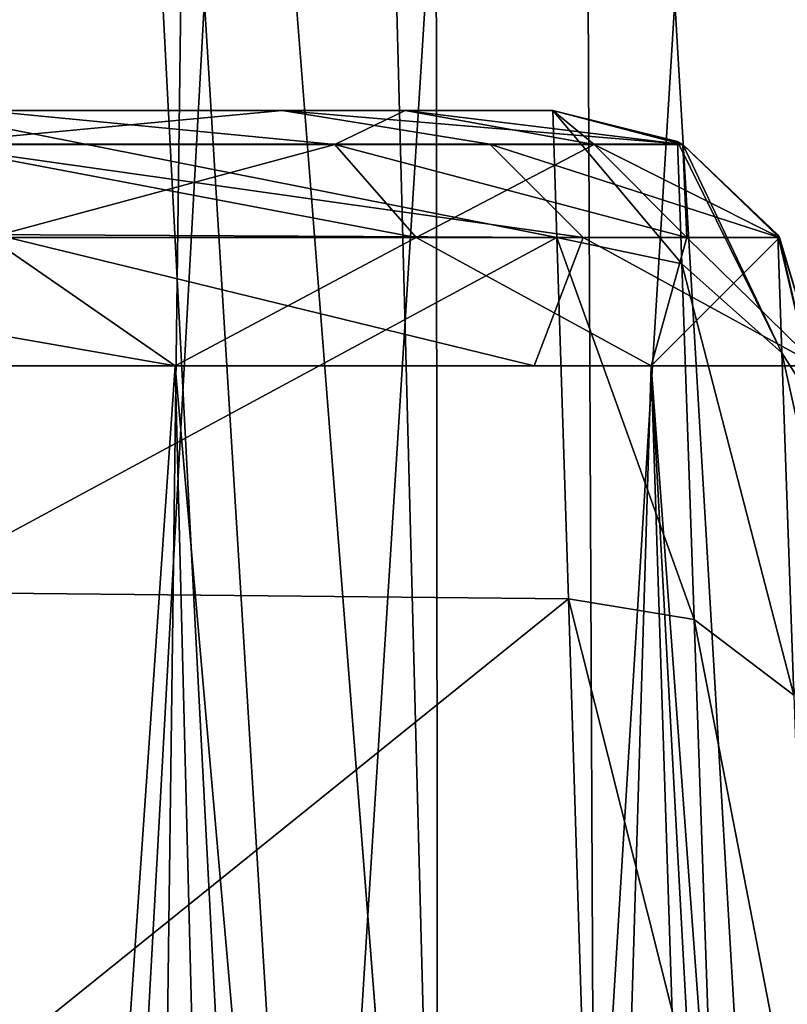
# Model space of a CAD drawing. Header units: millimetres. Extents: x -75 to 75, y -23 to 43.
# Tile 263 of 268: x 64.158 to 65.026, y 11.488 to 12.603. Entities that reach past the tile are written whole.
import ezdxf

# ---------------------------------------------------------------- set-up
doc = ezdxf.new("R2010")
doc.units = ezdxf.units.MM
doc.header["$LTSCALE"] = 81.481481
for name, color, linetype in [('11', 7, 'CONTINUOUS'), ('12', 7, 'CONTINUOUS'), ('189', 7, 'CONTINUOUS'), ('20', 7, 'CONTINUOUS'), ('223', 7, 'CONTINUOUS'), ('225', 7, 'CONTINUOUS'), ('226', 7, 'CONTINUOUS'), ('228', 7, 'CONTINUOUS'), ('466', 7, 'CONTINUOUS'), ('467', 7, 'CONTINUOUS'), ('468', 7, 'CONTINUOUS'), ('470', 7, 'CONTINUOUS'), ('471', 7, 'CONTINUOUS'), ('472', 7, 'CONTINUOUS'), ('474', 7, 'CONTINUOUS'), ('475', 7, 'CONTINUOUS'), ('485', 7, 'CONTINUOUS'), ('494', 7, 'CONTINUOUS'), ('75', 7, 'CONTINUOUS'), ('93', 7, 'CONTINUOUS'), ('94', 7, 'CONTINUOUS'), ('96', 7, 'CONTINUOUS')]:
    doc.layers.add(name, color=color, linetype=linetype)

msp = doc.modelspace()

# ---------------------------------------------------------------- linework, layer by layer
at = {"layer": '11', "color": 251, "linetype": 'Continuous', "true_color": 0x565d62}
for points in [[(62.0774, 0, 104.1145), (65.4589, 0, 102.9313), (62.5617, 37, 104.5989), (62.0774, 0, 104.1145)], [(65.4589, 0, 102.9313), (65.9433, 37, 103.4156), (62.5617, 37, 104.5989), (65.4589, 0, 102.9313)]]:
    msp.add_3dface(points, dxfattribs=at)
at = {"layer": '12', "color": 251, "linetype": 'Continuous', "true_color": 0x565d62}
for points in [[(62.0774, 0, -104.1145), (62.5617, 37, -104.5989), (65.9433, 37, -103.4156), (62.0774, 0, -104.1145)], [(65.4589, 0, -102.9313), (62.0774, 0, -104.1145), (65.9433, 37, -103.4156), (65.4589, 0, -102.9313)]]:
    msp.add_3dface(points, dxfattribs=at)
at = {"layer": '189', "color": 251, "linetype": 'Continuous', "true_color": 0x464b4f}
for points in [[(62.9811, 12.5, 91.7557), (64.4547, 12.5, 90.4347), (63.7678, 12.5, 90.2115), (62.9811, 12.5, 91.7557)], [(63.5653, 12.5, 92.1801), (64.4547, 12.5, 90.4347), (62.9811, 12.5, 91.7557), (63.5653, 12.5, 92.1801)], [(64.1156, 12.5, 43.8687), (64.5938, 12.5, 43.1194), (63.0902, 12.5, 43.733), (64.1156, 12.5, 43.8687)], [(63.0902, 12.5, 43.733), (64.5938, 12.5, 43.1194), (63.5908, 12.5, 43.3726), (63.0902, 12.5, 43.733)], [(63.0902, 12.5, -70.267), (64.5938, 12.5, -70.8806), (63.5908, 12.5, -70.6274), (63.0902, 12.5, -70.267)], [(64.1156, 12.5, -70.1313), (64.5938, 12.5, -70.8806), (63.0902, 12.5, -70.267), (64.1156, 12.5, -70.1313)], [(63.9228, 12.5, 71.1476), (64.5938, 12.5, 70.8806), (63.5908, 12.5, 70.6274), (63.9228, 12.5, 71.1476)], [(64.5938, 12.5, 70.8806), (64.1156, 12.5, 70.1313), (63.5908, 12.5, 70.6274), (64.5938, 12.5, 70.8806)], [(63.9228, 12.5, -42.8524), (64.5938, 12.5, -43.1194), (63.5908, 12.5, -43.3726), (63.9228, 12.5, -42.8524)], [(64.5938, 12.5, -43.1194), (64.1156, 12.5, -43.8687), (63.5908, 12.5, -43.3726), (64.5938, 12.5, -43.1194)], [(63.5908, 12.5, 43.3726), (64.5938, 12.5, 43.1194), (63.9228, 12.5, 42.8524), (63.5908, 12.5, 43.3726)], [(63.5908, 12.5, -70.6274), (64.5938, 12.5, -70.8806), (63.9228, 12.5, -71.1476), (63.5908, 12.5, -70.6274)], [(63.7678, 12.5, 90.2115), (64.7611, 12.5, 88.5), (64.0389, 12.5, 88.5), (63.7678, 12.5, 90.2115)], [(64.4547, 12.5, 90.4347), (64.7611, 12.5, 88.5), (63.7678, 12.5, 90.2115), (64.4547, 12.5, 90.4347)], [(64.0389, 12.5, 71.7535), (64.5938, 12.5, 70.8806), (63.9228, 12.5, 71.1476), (64.0389, 12.5, 71.7535)], [(64.7611, 12.5, -71.7535), (64.0389, 12.5, -71.7535), (63.9228, 12.5, -71.1476), (64.7611, 12.5, -71.7535)], [(63.9228, 12.5, 42.8524), (64.7611, 12.5, 42.2465), (64.0389, 12.5, 42.2465), (63.9228, 12.5, 42.8524)], [(64.5938, 12.5, 43.1194), (64.7611, 12.5, 42.2465), (63.9228, 12.5, 42.8524), (64.5938, 12.5, 43.1194)], [(64.0389, 12.5, -42.2465), (64.5938, 12.5, -43.1194), (63.9228, 12.5, -42.8524), (64.0389, 12.5, -42.2465)], [(64.5938, 12.5, -70.8806), (64.7611, 12.5, -71.7535), (63.9228, 12.5, -71.1476), (64.5938, 12.5, -70.8806)], [(64.7611, 12.5, 88.5), (64.7611, 12.5, 71.7535), (64.0389, 12.5, 88.5), (64.7611, 12.5, 88.5)], [(64.7611, 12.5, 71.7535), (64.5938, 12.5, 70.8806), (64.0389, 12.5, 71.7535), (64.7611, 12.5, 71.7535)], [(64.0389, 12.5, 88.5), (64.7611, 12.5, 71.7535), (64.0389, 12.5, 71.7535), (64.0389, 12.5, 88.5)], [(64.7611, 12.5, -85.2537), (64.0389, 12.5, -71.7535), (64.7611, 12.5, -71.7535), (64.7611, 12.5, -85.2537)], [(64.0389, 12.5, -85.2537), (64.0389, 12.5, -71.7535), (64.7611, 12.5, -85.2537), (64.0389, 12.5, -85.2537)], [(64.0389, 12.5, 42.2465), (64.7611, 12.5, -42.2465), (64.0389, 12.5, -42.2465), (64.0389, 12.5, 42.2465)], [(64.7611, 12.5, 42.2465), (64.7611, 12.5, -42.2465), (64.0389, 12.5, 42.2465), (64.7611, 12.5, 42.2465)], [(64.7611, 12.5, -42.2465), (64.5938, 12.5, -43.1194), (64.0389, 12.5, -42.2465), (64.7611, 12.5, -42.2465)]]:
    msp.add_3dface(points, dxfattribs=at)
at = {"layer": '20', "color": 251, "linetype": 'Continuous', "true_color": 0x565d62}
for points in [[(62.6139, 7.0818, 95.5327), (64.5975, 32.5, 94.5975), (64.268, 7.0882, 94.2618), (62.6139, 7.0818, 95.5327)], [(62.9409, 32.5, 95.8687), (64.5975, 32.5, 94.5975), (62.6139, 7.0818, 95.5327), (62.9409, 32.5, 95.8687)], [(64.5975, 32.5, 94.5975), (65.8687, 32.5, 92.9409), (64.268, 7.0882, 94.2618), (64.5975, 32.5, 94.5975)], [(64.268, 7.0882, 94.2618), (65.8687, 32.5, 92.9409), (65.537, 7.0818, 92.6064), (64.268, 7.0882, 94.2618)]]:
    msp.add_3dface(points, dxfattribs=at)
at = {"layer": '223', "color": 251, "linetype": 'Continuous', "true_color": 0x464b4f}
for points in [[(64.3335, 12.2105, 69.9253), (63.6634, 2.5, 69.0324), (63.5206, 12.2105, 69.34), (64.3335, 12.2105, 69.9253)], [(64.5799, 2.5, 69.6923), (63.6634, 2.5, 69.0324), (64.3335, 12.2105, 69.9253), (64.5799, 2.5, 69.6923)], [(64.8724, 12.2105, 70.7697), (64.5799, 2.5, 69.6923), (64.3335, 12.2105, 69.9253), (64.8724, 12.2105, 70.7697)], [(65.1874, 2.5, 70.6443), (64.5799, 2.5, 69.6923), (64.8724, 12.2105, 70.7697), (65.1874, 2.5, 70.6443)], [(65.0609, 12.2105, 71.7535), (65.1874, 2.5, 70.6443), (64.8724, 12.2105, 70.7697), (65.0609, 12.2105, 71.7535)]]:
    msp.add_3dface(points, dxfattribs=at)
at = {"layer": '225', "color": 251, "linetype": 'Continuous', "true_color": 0x464b4f}
for points in [[(63.6634, 2.5, 44.9676), (64.5799, 2.5, 44.3077), (63.5206, 12.2105, 44.66), (63.6634, 2.5, 44.9676)], [(63.5206, 12.2105, 44.66), (64.5799, 2.5, 44.3077), (64.3335, 12.2105, 44.0747), (63.5206, 12.2105, 44.66)], [(64.5799, 2.5, 44.3077), (65.1874, 2.5, 43.3557), (64.3335, 12.2105, 44.0747), (64.5799, 2.5, 44.3077)], [(64.3335, 12.2105, 44.0747), (65.1874, 2.5, 43.3557), (64.8724, 12.2105, 43.2303), (64.3335, 12.2105, 44.0747)], [(65.0609, 12.2105, 42.2465), (64.8724, 12.2105, 43.2303), (65.2303, 7.3595, 42.2465), (65.0609, 12.2105, 42.2465)], [(65.1874, 2.5, 43.3557), (65.4, 2.5, 42.2465), (64.8724, 12.2105, 43.2303), (65.1874, 2.5, 43.3557)], [(64.8724, 12.2105, 43.2303), (65.4, 2.5, 42.2465), (65.2303, 7.3595, 42.2465), (64.8724, 12.2105, 43.2303)]]:
    msp.add_3dface(points, dxfattribs=at)
at = {"layer": '226', "color": 251, "linetype": 'Continuous', "true_color": 0x464b4f}
for points in [[(64.3335, 12.2105, -44.0747), (63.6634, 2.5, -44.9676), (63.5206, 12.2105, -44.66), (64.3335, 12.2105, -44.0747)], [(64.5799, 2.5, -44.3077), (63.6634, 2.5, -44.9676), (64.3335, 12.2105, -44.0747), (64.5799, 2.5, -44.3077)], [(64.8724, 12.2105, -43.2303), (64.5799, 2.5, -44.3077), (64.3335, 12.2105, -44.0747), (64.8724, 12.2105, -43.2303)], [(65.1874, 2.5, -43.3557), (64.5799, 2.5, -44.3077), (64.8724, 12.2105, -43.2303), (65.1874, 2.5, -43.3557)], [(65.0609, 12.2105, -42.2465), (65.1874, 2.5, -43.3557), (64.8724, 12.2105, -43.2303), (65.0609, 12.2105, -42.2465)]]:
    msp.add_3dface(points, dxfattribs=at)
at = {"layer": '228', "color": 251, "linetype": 'Continuous', "true_color": 0x464b4f}
for points in [[(63.5206, 12.2105, -69.34), (64.5799, 2.5, -69.6923), (64.3335, 12.2105, -69.9253), (63.5206, 12.2105, -69.34)], [(63.6634, 2.5, -69.0324), (64.5799, 2.5, -69.6923), (63.5206, 12.2105, -69.34), (63.6634, 2.5, -69.0324)], [(64.3335, 12.2105, -69.9253), (65.1874, 2.5, -70.6443), (64.8724, 12.2105, -70.7697), (64.3335, 12.2105, -69.9253)], [(64.5799, 2.5, -69.6923), (65.1874, 2.5, -70.6443), (64.3335, 12.2105, -69.9253), (64.5799, 2.5, -69.6923)], [(65.1874, 2.5, -70.6443), (65.4, 2.5, -71.7535), (64.8724, 12.2105, -70.7697), (65.1874, 2.5, -70.6443)], [(65.0609, 12.2105, -71.7535), (64.8724, 12.2105, -70.7697), (65.2303, 7.3595, -71.7535), (65.0609, 12.2105, -71.7535)], [(64.8724, 12.2105, -70.7697), (65.4, 2.5, -71.7535), (65.2303, 7.3595, -71.7535), (64.8724, 12.2105, -70.7697)]]:
    msp.add_3dface(points, dxfattribs=at)
at = {"layer": '466', "color": 251, "linetype": 'Continuous', "true_color": 0x464b4f}
for points in [[(64.4547, 12.5, 90.4347), (63.5653, 12.5, 92.1801), (64.0494, 12.4616, 91.704), (64.4547, 12.5, 90.4347)], [(64.4547, 12.5, 90.4347), (64.0494, 12.4616, 91.704), (64.6896, 12.4616, 90.1585), (64.4547, 12.5, 90.4347)], [(64.4547, 12.5, 90.4347), (64.6896, 12.4616, 90.1585), (64.9079, 12.4616, 88.5), (64.4547, 12.5, 90.4347)], [(64.7611, 12.5, 88.5), (64.4547, 12.5, 90.4347), (64.9079, 12.4616, 88.5), (64.7611, 12.5, 88.5)], [(64.1442, 12.356, 91.7587), (64.7953, 12.356, 90.1868), (64.0494, 12.4616, 91.704), (64.1442, 12.356, 91.7587)], [(64.0494, 12.4616, 91.704), (64.7953, 12.356, 90.1868), (64.6896, 12.4616, 90.1585), (64.0494, 12.4616, 91.704)], [(64.7953, 12.356, 90.1868), (65.0173, 12.356, 88.5), (64.6896, 12.4616, 90.1585), (64.7953, 12.356, 90.1868)], [(64.6896, 12.4616, 90.1585), (65.0173, 12.356, 88.5), (64.9079, 12.4616, 88.5), (64.6896, 12.4616, 90.1585)], [(63.8079, 12.2105, 92.3564), (64.7398, 12.2105, 90.5274), (64.1442, 12.356, 91.7587), (63.8079, 12.2105, 92.3564)], [(64.1442, 12.356, 91.7587), (64.7398, 12.2105, 90.5274), (64.7953, 12.356, 90.1868), (64.1442, 12.356, 91.7587)], [(64.7398, 12.2105, 90.5274), (65.0609, 12.2105, 88.5), (64.7953, 12.356, 90.1868), (64.7398, 12.2105, 90.5274)], [(64.7953, 12.356, 90.1868), (65.0609, 12.2105, 88.5), (65.0173, 12.356, 88.5), (64.7953, 12.356, 90.1868)]]:
    msp.add_3dface(points, dxfattribs=at)
at = {"layer": '467', "color": 251, "linetype": 'Continuous', "true_color": 0x464b4f}
for points in [[(64.7611, 12.5, 71.7535), (64.9079, 12.4616, 88.5), (64.9081, 12.4615, 71.7535), (64.7611, 12.5, 71.7535)], [(64.7611, 12.5, 71.7535), (64.7611, 12.5, 88.5), (64.9079, 12.4616, 88.5), (64.7611, 12.5, 71.7535)], [(64.9079, 12.4616, 88.5), (65.0173, 12.356, 88.5), (64.9081, 12.4615, 71.7535), (64.9079, 12.4616, 88.5)], [(64.9081, 12.4615, 71.7535), (65.0173, 12.356, 88.5), (65.0174, 12.3559, 71.7535), (64.9081, 12.4615, 71.7535)], [(65.0173, 12.356, 88.5), (65.0609, 12.2105, 88.5), (65.0174, 12.3559, 71.7535), (65.0173, 12.356, 88.5)], [(65.0609, 12.2105, 88.5), (65.0609, 12.2105, 71.7535), (65.0174, 12.3559, 71.7535), (65.0609, 12.2105, 88.5)]]:
    msp.add_3dface(points, dxfattribs=at)
at = {"layer": '468', "color": 251, "linetype": 'Continuous', "true_color": 0x464b4f}
for points in [[(64.1156, 12.5, 70.1313), (64.5142, 12.4615, 70.4041), (64.0513, 12.4615, 69.8658), (64.1156, 12.5, 70.1313)], [(64.1156, 12.5, 70.1313), (64.5938, 12.5, 70.8806), (64.5142, 12.4615, 70.4041), (64.1156, 12.5, 70.1313)], [(64.5938, 12.5, 70.8806), (64.8076, 12.4615, 71.0506), (64.5142, 12.4615, 70.4041), (64.5938, 12.5, 70.8806)], [(64.5938, 12.5, 70.8806), (64.7611, 12.5, 71.7535), (64.8076, 12.4615, 71.0506), (64.5938, 12.5, 70.8806)], [(64.7611, 12.5, 71.7535), (64.9081, 12.4615, 71.7535), (64.8076, 12.4615, 71.0506), (64.7611, 12.5, 71.7535)], [(64.5142, 12.4615, 70.4041), (64.1233, 12.3559, 69.7834), (64.0513, 12.4615, 69.8658), (64.5142, 12.4615, 70.4041)], [(64.6063, 12.3559, 70.3453), (64.1233, 12.3559, 69.7834), (64.5142, 12.4615, 70.4041), (64.6063, 12.3559, 70.3453)], [(64.8076, 12.4615, 71.0506), (64.6063, 12.3559, 70.3453), (64.5142, 12.4615, 70.4041), (64.8076, 12.4615, 71.0506)], [(64.9125, 12.3559, 71.02), (64.6063, 12.3559, 70.3453), (64.8076, 12.4615, 71.0506), (64.9125, 12.3559, 71.02)], [(64.9081, 12.4615, 71.7535), (64.9125, 12.3559, 71.02), (64.8076, 12.4615, 71.0506), (64.9081, 12.4615, 71.7535)], [(64.9081, 12.4615, 71.7535), (65.0174, 12.3559, 71.7535), (64.9125, 12.3559, 71.02), (64.9081, 12.4615, 71.7535)], [(64.3335, 12.2105, 69.9253), (63.5206, 12.2105, 69.34), (64.1233, 12.3559, 69.7834), (64.3335, 12.2105, 69.9253)], [(64.6063, 12.3559, 70.3453), (64.3335, 12.2105, 69.9253), (64.1233, 12.3559, 69.7834), (64.6063, 12.3559, 70.3453)], [(64.8724, 12.2105, 70.7697), (64.3335, 12.2105, 69.9253), (64.6063, 12.3559, 70.3453), (64.8724, 12.2105, 70.7697)], [(64.9125, 12.3559, 71.02), (64.8724, 12.2105, 70.7697), (64.6063, 12.3559, 70.3453), (64.9125, 12.3559, 71.02)], [(65.0174, 12.3559, 71.7535), (64.8724, 12.2105, 70.7697), (64.9125, 12.3559, 71.02), (65.0174, 12.3559, 71.7535)], [(65.0609, 12.2105, 71.7535), (64.8724, 12.2105, 70.7697), (65.0174, 12.3559, 71.7535), (65.0609, 12.2105, 71.7535)]]:
    msp.add_3dface(points, dxfattribs=at)
at = {"layer": '470', "color": 251, "linetype": 'Continuous', "true_color": 0x464b4f}
for points in [[(64.1156, 12.5, 43.8687), (64.0513, 12.4615, 44.1342), (64.5142, 12.4615, 43.5959), (64.1156, 12.5, 43.8687)], [(64.5938, 12.5, 43.1194), (64.1156, 12.5, 43.8687), (64.5142, 12.4615, 43.5959), (64.5938, 12.5, 43.1194)], [(64.5938, 12.5, 43.1194), (64.5142, 12.4615, 43.5959), (64.8076, 12.4615, 42.9494), (64.5938, 12.5, 43.1194)], [(64.7611, 12.5, 42.2465), (64.5938, 12.5, 43.1194), (64.9081, 12.4615, 42.2465), (64.7611, 12.5, 42.2465)], [(64.5938, 12.5, 43.1194), (64.8076, 12.4615, 42.9494), (64.9081, 12.4615, 42.2465), (64.5938, 12.5, 43.1194)], [(64.1233, 12.3559, 44.2166), (64.6063, 12.3559, 43.6547), (64.0513, 12.4615, 44.1342), (64.1233, 12.3559, 44.2166)], [(64.0513, 12.4615, 44.1342), (64.6063, 12.3559, 43.6547), (64.5142, 12.4615, 43.5959), (64.0513, 12.4615, 44.1342)], [(64.6063, 12.3559, 43.6547), (64.9125, 12.3559, 42.98), (64.5142, 12.4615, 43.5959), (64.6063, 12.3559, 43.6547)], [(64.5142, 12.4615, 43.5959), (64.9125, 12.3559, 42.98), (64.8076, 12.4615, 42.9494), (64.5142, 12.4615, 43.5959)], [(64.9125, 12.3559, 42.98), (65.0174, 12.3559, 42.2465), (64.8076, 12.4615, 42.9494), (64.9125, 12.3559, 42.98)], [(64.8076, 12.4615, 42.9494), (65.0174, 12.3559, 42.2465), (64.9081, 12.4615, 42.2465), (64.8076, 12.4615, 42.9494)], [(63.5022, 12.3559, 44.6205), (64.3335, 12.2105, 44.0747), (64.1233, 12.3559, 44.2166), (63.5022, 12.3559, 44.6205)], [(63.5206, 12.2105, 44.66), (64.3335, 12.2105, 44.0747), (63.5022, 12.3559, 44.6205), (63.5206, 12.2105, 44.66)], [(64.1233, 12.3559, 44.2166), (64.3335, 12.2105, 44.0747), (64.6063, 12.3559, 43.6547), (64.1233, 12.3559, 44.2166)], [(64.3335, 12.2105, 44.0747), (64.8724, 12.2105, 43.2303), (64.6063, 12.3559, 43.6547), (64.3335, 12.2105, 44.0747)], [(64.6063, 12.3559, 43.6547), (64.8724, 12.2105, 43.2303), (64.9125, 12.3559, 42.98), (64.6063, 12.3559, 43.6547)], [(64.8724, 12.2105, 43.2303), (65.0609, 12.2105, 42.2465), (64.9125, 12.3559, 42.98), (64.8724, 12.2105, 43.2303)], [(64.9125, 12.3559, 42.98), (65.0609, 12.2105, 42.2465), (65.0174, 12.3559, 42.2465), (64.9125, 12.3559, 42.98)]]:
    msp.add_3dface(points, dxfattribs=at)
at = {"layer": '471', "color": 251, "linetype": 'Continuous', "true_color": 0x464b4f}
for points in [[(64.7611, 12.5, -42.2465), (64.9081, 12.4615, 42.2465), (64.9081, 12.4615, -42.2465), (64.7611, 12.5, -42.2465)], [(64.7611, 12.5, -42.2465), (64.7611, 12.5, 42.2465), (64.9081, 12.4615, 42.2465), (64.7611, 12.5, -42.2465)], [(64.9081, 12.4615, 42.2465), (65.0174, 12.3559, 42.2465), (64.9081, 12.4615, -42.2465), (64.9081, 12.4615, 42.2465)], [(64.9081, 12.4615, -42.2465), (65.0174, 12.3559, 42.2465), (65.0174, 12.3559, -42.2465), (64.9081, 12.4615, -42.2465)], [(65.0174, 12.3559, 42.2465), (65.0609, 12.2105, 42.2465), (65.0174, 12.3559, -42.2465), (65.0174, 12.3559, 42.2465)], [(65.0609, 12.2105, 42.2465), (65.0609, 12.2105, -42.2465), (65.0174, 12.3559, -42.2465), (65.0609, 12.2105, 42.2465)]]:
    msp.add_3dface(points, dxfattribs=at)
at = {"layer": '472', "color": 251, "linetype": 'Continuous', "true_color": 0x464b4f}
for points in [[(64.1156, 12.5, -43.8687), (64.5142, 12.4615, -43.5959), (64.0513, 12.4615, -44.1342), (64.1156, 12.5, -43.8687)], [(64.1156, 12.5, -43.8687), (64.5938, 12.5, -43.1194), (64.5142, 12.4615, -43.5959), (64.1156, 12.5, -43.8687)], [(64.5938, 12.5, -43.1194), (64.8076, 12.4615, -42.9494), (64.5142, 12.4615, -43.5959), (64.5938, 12.5, -43.1194)], [(64.5938, 12.5, -43.1194), (64.7611, 12.5, -42.2465), (64.8076, 12.4615, -42.9494), (64.5938, 12.5, -43.1194)], [(64.7611, 12.5, -42.2465), (64.9081, 12.4615, -42.2465), (64.8076, 12.4615, -42.9494), (64.7611, 12.5, -42.2465)], [(64.5142, 12.4615, -43.5959), (64.1233, 12.3559, -44.2166), (64.0513, 12.4615, -44.1342), (64.5142, 12.4615, -43.5959)], [(64.6063, 12.3559, -43.6547), (64.1233, 12.3559, -44.2166), (64.5142, 12.4615, -43.5959), (64.6063, 12.3559, -43.6547)], [(64.8076, 12.4615, -42.9494), (64.6063, 12.3559, -43.6547), (64.5142, 12.4615, -43.5959), (64.8076, 12.4615, -42.9494)], [(64.9125, 12.3559, -42.98), (64.6063, 12.3559, -43.6547), (64.8076, 12.4615, -42.9494), (64.9125, 12.3559, -42.98)], [(64.9081, 12.4615, -42.2465), (64.9125, 12.3559, -42.98), (64.8076, 12.4615, -42.9494), (64.9081, 12.4615, -42.2465)], [(64.9081, 12.4615, -42.2465), (65.0174, 12.3559, -42.2465), (64.9125, 12.3559, -42.98), (64.9081, 12.4615, -42.2465)], [(64.3335, 12.2105, -44.0747), (63.5206, 12.2105, -44.66), (64.1233, 12.3559, -44.2166), (64.3335, 12.2105, -44.0747)], [(64.6063, 12.3559, -43.6547), (64.3335, 12.2105, -44.0747), (64.1233, 12.3559, -44.2166), (64.6063, 12.3559, -43.6547)], [(64.8724, 12.2105, -43.2303), (64.3335, 12.2105, -44.0747), (64.6063, 12.3559, -43.6547), (64.8724, 12.2105, -43.2303)], [(64.9125, 12.3559, -42.98), (64.8724, 12.2105, -43.2303), (64.6063, 12.3559, -43.6547), (64.9125, 12.3559, -42.98)], [(65.0174, 12.3559, -42.2465), (64.8724, 12.2105, -43.2303), (64.9125, 12.3559, -42.98), (65.0174, 12.3559, -42.2465)], [(65.0609, 12.2105, -42.2465), (64.8724, 12.2105, -43.2303), (65.0174, 12.3559, -42.2465), (65.0609, 12.2105, -42.2465)]]:
    msp.add_3dface(points, dxfattribs=at)
at = {"layer": '474', "color": 251, "linetype": 'Continuous', "true_color": 0x464b4f}
for points in [[(64.1156, 12.5, -70.1313), (64.0513, 12.4615, -69.8658), (64.5142, 12.4615, -70.4041), (64.1156, 12.5, -70.1313)], [(64.5938, 12.5, -70.8806), (64.1156, 12.5, -70.1313), (64.5142, 12.4615, -70.4041), (64.5938, 12.5, -70.8806)], [(64.5938, 12.5, -70.8806), (64.5142, 12.4615, -70.4041), (64.8076, 12.4615, -71.0506), (64.5938, 12.5, -70.8806)], [(64.7611, 12.5, -71.7535), (64.5938, 12.5, -70.8806), (64.9081, 12.4615, -71.7535), (64.7611, 12.5, -71.7535)], [(64.5938, 12.5, -70.8806), (64.8076, 12.4615, -71.0506), (64.9081, 12.4615, -71.7535), (64.5938, 12.5, -70.8806)], [(64.0513, 12.4615, -69.8658), (64.6063, 12.3559, -70.3453), (64.5142, 12.4615, -70.4041), (64.0513, 12.4615, -69.8658)], [(64.1233, 12.3559, -69.7834), (64.6063, 12.3559, -70.3453), (64.0513, 12.4615, -69.8658), (64.1233, 12.3559, -69.7834)], [(64.5142, 12.4615, -70.4041), (64.9125, 12.3559, -71.02), (64.8076, 12.4615, -71.0506), (64.5142, 12.4615, -70.4041)], [(64.6063, 12.3559, -70.3453), (64.9125, 12.3559, -71.02), (64.5142, 12.4615, -70.4041), (64.6063, 12.3559, -70.3453)], [(64.8076, 12.4615, -71.0506), (65.0174, 12.3559, -71.7535), (64.9081, 12.4615, -71.7535), (64.8076, 12.4615, -71.0506)], [(64.9125, 12.3559, -71.02), (65.0174, 12.3559, -71.7535), (64.8076, 12.4615, -71.0506), (64.9125, 12.3559, -71.02)], [(63.5206, 12.2105, -69.34), (64.3335, 12.2105, -69.9253), (63.5022, 12.3559, -69.3795), (63.5206, 12.2105, -69.34)], [(63.5022, 12.3559, -69.3795), (64.3335, 12.2105, -69.9253), (64.1233, 12.3559, -69.7834), (63.5022, 12.3559, -69.3795)], [(64.1233, 12.3559, -69.7834), (64.3335, 12.2105, -69.9253), (64.6063, 12.3559, -70.3453), (64.1233, 12.3559, -69.7834)], [(64.3335, 12.2105, -69.9253), (64.8724, 12.2105, -70.7697), (64.6063, 12.3559, -70.3453), (64.3335, 12.2105, -69.9253)], [(64.6063, 12.3559, -70.3453), (64.8724, 12.2105, -70.7697), (64.9125, 12.3559, -71.02), (64.6063, 12.3559, -70.3453)], [(64.8724, 12.2105, -70.7697), (65.0609, 12.2105, -71.7535), (64.9125, 12.3559, -71.02), (64.8724, 12.2105, -70.7697)], [(64.9125, 12.3559, -71.02), (65.0609, 12.2105, -71.7535), (65.0174, 12.3559, -71.7535), (64.9125, 12.3559, -71.02)]]:
    msp.add_3dface(points, dxfattribs=at)
at = {"layer": '475', "color": 251, "linetype": 'Continuous', "true_color": 0x464b4f}
for points in [[(64.7611, 12.5, -85.2537), (64.9081, 12.4615, -71.7535), (64.902, 12.4648, -85.2537), (64.7611, 12.5, -85.2537)], [(64.7611, 12.5, -85.2537), (64.7611, 12.5, -71.7535), (64.9081, 12.4615, -71.7535), (64.7611, 12.5, -85.2537)], [(64.902, 12.4648, -85.2537), (64.9081, 12.4615, -71.7535), (64.9081, 12.4615, -85.2537), (64.902, 12.4648, -85.2537)], [(64.9081, 12.4615, -71.7535), (65.0174, 12.3559, -71.7535), (64.9081, 12.4615, -85.2537), (64.9081, 12.4615, -71.7535)], [(64.9081, 12.4615, -85.2537), (65.0174, 12.3559, -71.7535), (65.0156, 12.3589, -85.2537), (64.9081, 12.4615, -85.2537)], [(65.0156, 12.3589, -85.2537), (65.0174, 12.3559, -71.7535), (65.0173, 12.356, -85.2537), (65.0156, 12.3589, -85.2537)], [(65.0609, 12.2105, -71.7535), (65.0609, 12.2105, -85.2537), (65.0173, 12.356, -85.2537), (65.0609, 12.2105, -71.7535)], [(65.0174, 12.3559, -71.7535), (65.0609, 12.2105, -71.7535), (65.0173, 12.356, -85.2537), (65.0174, 12.3559, -71.7535)]]:
    msp.add_3dface(points, dxfattribs=at)
at = {"layer": '485', "color": 251, "linetype": 'Continuous', "true_color": 0x464b4f}
for points in [[(64.0345, 12.3599, -86.1598), (64.0389, 12.5, -85.2537), (64.7656, 12.3559, -86.1722), (64.0345, 12.3599, -86.1598)], [(64.0389, 12.5, -85.2537), (64.7611, 12.5, -85.2537), (64.7656, 12.3559, -86.1722), (64.0389, 12.5, -85.2537)], [(64.0218, 11.9544, -86.9788), (64.0345, 12.3599, -86.1598), (64.7656, 12.3559, -86.1722), (64.0218, 11.9544, -86.9788)], [(64.7785, 11.9469, -86.9895), (64.0218, 11.9544, -86.9788), (64.7656, 12.3559, -86.1722), (64.7785, 11.9469, -86.9895)], [(64.0019, 11.3209, -87.6379), (64.0218, 11.9544, -86.9788), (64.7785, 11.9469, -86.9895), (64.0019, 11.3209, -87.6379)], [(64.7985, 11.3105, -87.6458), (64.0019, 11.3209, -87.6379), (64.7785, 11.9469, -86.9895), (64.7985, 11.3105, -87.6458)]]:
    msp.add_3dface(points, dxfattribs=at)
at = {"layer": '494', "color": 251, "linetype": 'Continuous', "true_color": 0x464b4f}
for points in [[(64.7656, 12.3559, -86.1722), (64.7611, 12.5, -85.2537), (64.9068, 12.3262, -86.1489), (64.7656, 12.3559, -86.1722)], [(64.7611, 12.5, -85.2537), (64.902, 12.4648, -85.2537), (64.9068, 12.3262, -86.1489), (64.7611, 12.5, -85.2537)], [(64.902, 12.4648, -85.2537), (65.0202, 12.2254, -86.1157), (64.9068, 12.3262, -86.1489), (64.902, 12.4648, -85.2537)], [(64.902, 12.4648, -85.2537), (64.9081, 12.4615, -85.2537), (65.0202, 12.2254, -86.1157), (64.902, 12.4648, -85.2537)], [(64.9081, 12.4615, -85.2537), (65.0156, 12.3589, -85.2537), (65.0202, 12.2254, -86.1157), (64.9081, 12.4615, -85.2537)], [(64.7656, 12.3559, -86.1722), (64.9068, 12.3262, -86.1489), (64.9209, 11.9234, -86.9602), (64.7656, 12.3559, -86.1722)], [(64.7785, 11.9469, -86.9895), (64.7656, 12.3559, -86.1722), (64.9209, 11.9234, -86.9602), (64.7785, 11.9469, -86.9895)], [(65.0202, 12.2254, -86.1157), (65.0156, 12.3589, -85.2537), (65.0627, 12.1585, -85.781), (65.0202, 12.2254, -86.1157)], [(65.0156, 12.3589, -85.2537), (65.0173, 12.356, -85.2537), (65.0627, 12.1585, -85.781), (65.0156, 12.3589, -85.2537)], [(65.0173, 12.356, -85.2537), (65.0609, 12.2105, -85.2537), (65.0627, 12.1585, -85.781), (65.0173, 12.356, -85.2537)], [(64.9068, 12.3262, -86.1489), (65.0338, 11.8375, -86.8968), (64.9209, 11.9234, -86.9602), (64.9068, 12.3262, -86.1489)], [(65.0202, 12.2254, -86.1157), (65.0338, 11.8375, -86.8968), (64.9068, 12.3262, -86.1489), (65.0202, 12.2254, -86.1157)], [(65.0679, 12.0102, -86.2742), (65.0202, 12.2254, -86.1157), (65.0627, 12.1585, -85.781), (65.0679, 12.0102, -86.2742)], [(65.0338, 11.8375, -86.8968), (65.0202, 12.2254, -86.1157), (65.0679, 12.0102, -86.2742), (65.0338, 11.8375, -86.8968)], [(64.7785, 11.9469, -86.9895), (64.9209, 11.9234, -86.9602), (64.9429, 11.2942, -87.6115), (64.7785, 11.9469, -86.9895)], [(64.7985, 11.3105, -87.6458), (64.7785, 11.9469, -86.9895), (64.9429, 11.2942, -87.6115), (64.7985, 11.3105, -87.6458)], [(65.0338, 11.8375, -86.8968), (65.0549, 11.2317, -87.524), (64.9209, 11.9234, -86.9602), (65.0338, 11.8375, -86.8968)], [(64.9209, 11.9234, -86.9602), (65.0549, 11.2317, -87.524), (64.9429, 11.2942, -87.6115), (64.9209, 11.9234, -86.9602)]]:
    msp.add_3dface(points, dxfattribs=at)
at = {"layer": '75', "color": 251, "linetype": 'Continuous', "true_color": 0x565d62}
for points in [[(64.1709, 28.5, -92.7021), (63.4908, 28.5, -93.4908), (64.8477, 2.5, -92.3004), (64.1709, 28.5, -92.7021)], [(64.8477, 2.5, -92.3004), (63.4908, 28.5, -93.4908), (63.7315, 2.5, -93.7315), (64.8477, 2.5, -92.3004)], [(64.7275, 28.5, -91.8219), (64.1709, 28.5, -92.7021), (64.8477, 2.5, -92.3004), (64.7275, 28.5, -91.8219)], [(65.582, 2.5, -90.6406), (64.7275, 28.5, -91.8219), (64.8477, 2.5, -92.3004), (65.582, 2.5, -90.6406)], [(65.582, 2.5, -90.6406), (65.3629, 15.7463, -90.7586), (64.7275, 28.5, -91.8219), (65.582, 2.5, -90.6406)]]:
    msp.add_3dface(points, dxfattribs=at)
at = {"layer": '93', "color": 251, "linetype": 'Continuous', "true_color": 0x565d62}
for points in [[(64.6243, 17.3, -54.7531), (64.0784, 17.3, -54.6132), (64.6334, 8.2869, -54.6354), (64.6243, 17.3, -54.7531)], [(64.0784, 17.3, -54.6132), (64.127, 8.2869, -54.5057), (64.6334, 8.2869, -54.6354), (64.0784, 17.3, -54.6132)], [(65.1853, 17.3, -54.6988), (64.6243, 17.3, -54.7531), (65.1538, 8.2869, -54.5851), (65.1853, 17.3, -54.6988)], [(65.1538, 8.2869, -54.5851), (64.6243, 17.3, -54.7531), (64.6334, 8.2869, -54.6354), (65.1538, 8.2869, -54.5851)]]:
    msp.add_3dface(points, dxfattribs=at)
at = {"layer": '94', "color": 251, "linetype": 'Continuous', "true_color": 0x565d62}
for points in [[(64.0784, 17.3, 54.6132), (64.6243, 17.3, 54.7531), (64.127, 8.2869, 54.5057), (64.0784, 17.3, 54.6132)], [(64.127, 8.2869, 54.5057), (64.6243, 17.3, 54.7531), (64.6334, 8.2869, 54.6354), (64.127, 8.2869, 54.5057)], [(64.6243, 17.3, 54.7531), (65.1853, 17.3, 54.6988), (64.6334, 8.2869, 54.6354), (64.6243, 17.3, 54.7531)], [(64.6334, 8.2869, 54.6354), (65.1853, 17.3, 54.6988), (65.1538, 8.2869, 54.5851), (64.6334, 8.2869, 54.6354)]]:
    msp.add_3dface(points, dxfattribs=at)
at = {"layer": '96', "color": 251, "linetype": 'Continuous', "true_color": 0x565d62}
for points in [[(64.6243, 17.3, 59.2469), (64.0784, 17.3, 59.3868), (64.6334, 8.2869, 59.3646), (64.6243, 17.3, 59.2469)], [(64.0784, 17.3, 59.3868), (64.127, 8.2869, 59.4943), (64.6334, 8.2869, 59.3646), (64.0784, 17.3, 59.3868)], [(65.1853, 17.3, 59.3012), (64.6243, 17.3, 59.2469), (65.1538, 8.2869, 59.4149), (65.1853, 17.3, 59.3012)], [(65.1538, 8.2869, 59.4149), (64.6243, 17.3, 59.2469), (64.6334, 8.2869, 59.3646), (65.1538, 8.2869, 59.4149)]]:
    msp.add_3dface(points, dxfattribs=at)

doc.saveas('drawing.dxf')
